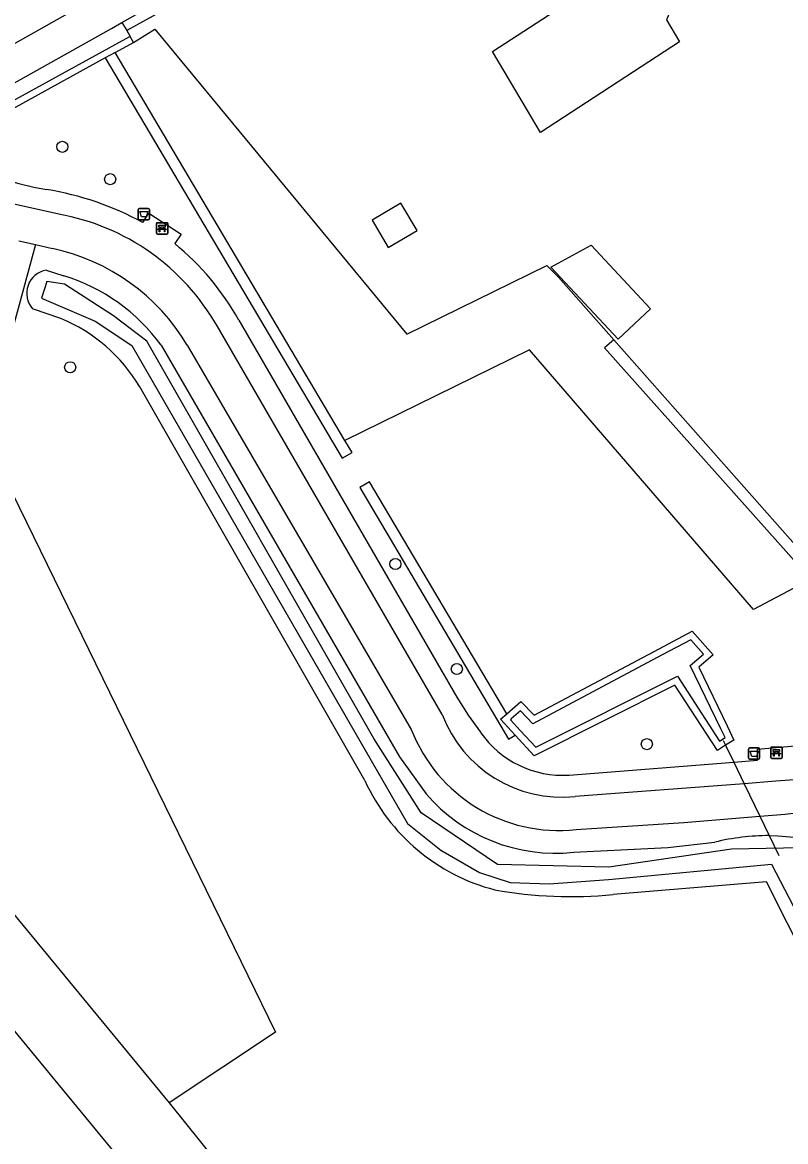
# Model space of a CAD drawing. Extents: x 157321 to 158827, y 386650 to 388532.
# Drawn here: x 157625 to 157692.3, y 387367.2 to 387465.8 of the extents above; entities that cross this region are included whole.
import ezdxf

# ---------------------------------------------------------------- set-up
doc = ezdxf.new("R2010")
doc.units = 0
for name, color, linetype in [('IMGEO_Afvalbak', 7, 'Continuous'), ('IMGEO_Bank', 7, 'Continuous'), ('IMGEO_Boom', 7, 'Continuous'), ('IMGEO_Duiker', 7, 'Continuous'), ('IMGEO_Fietspad_gesloten', 7, 'Continuous'), ('IMGEO_Groenvoorziening', 7, 'Continuous'), ('IMGEO_Haag', 7, 'Continuous'), ('IMGEO_Loofbos', 7, 'Continuous'), ('IMGEO_Pand', 7, 'Continuous'), ('IMGEO_Voetpad_halfverhard', 7, 'Continuous'), ('IMGEO_Waterloop', 7, 'Continuous')]:
    doc.layers.add(name, color=color, linetype=linetype)

msp = doc.modelspace()

# ---------------------------------------------------------------- linework, layer by layer
at = {"layer": 'IMGEO_Afvalbak'}
for p, q in [((157635.223, 387448.48), (157635.223, 387449.28)), ((157635.223, 387449.28), (157635.223, 387448.48)), ((157635.323, 387449.38), (157636.113, 387449.38)), ((157636.113, 387449.38), (157635.323, 387449.38)), ((157636.213, 387449.28), (157636.213, 387448.48)), ((157636.213, 387448.48), (157636.213, 387449.28)), ((157636.113, 387448.38), (157635.323, 387448.38)), ((157635.323, 387448.38), (157636.113, 387448.38)), ((157688.996, 387400.952), (157688.996, 387401.752)), ((157688.996, 387401.752), (157688.996, 387400.952)), ((157689.096, 387401.852), (157689.886, 387401.852)), ((157689.886, 387401.852), (157689.096, 387401.852)), ((157689.986, 387401.752), (157689.986, 387400.952)), ((157689.986, 387400.952), (157689.986, 387401.752)), ((157689.886, 387400.852), (157689.096, 387400.852)), ((157689.096, 387400.852), (157689.886, 387400.852))]:
    msp.add_line(p, q, dxfattribs=at)
for points in [[(157635.366, 387449.094), (157636.07, 387449.094), (157635.921, 387448.624), (157635.515, 387448.624), (157635.366, 387449.094)], [(157689.139, 387401.566), (157689.843, 387401.566), (157689.694, 387401.096), (157689.288, 387401.096), (157689.139, 387401.566)]]:
    msp.add_lwpolyline(points, dxfattribs=at)
for centre, start, end in [((157635.323, 387449.28), 90, 180), ((157635.323, 387449.28), 90, 180), ((157636.113, 387449.28), 0, 90), ((157636.113, 387449.28), 360, 90), ((157635.323, 387448.48), 180, 270), ((157635.323, 387448.48), 180, 270), ((157636.113, 387448.48), 270, 0), ((157636.113, 387448.48), 270, 0), ((157689.096, 387401.752), 90, 180), ((157689.096, 387401.752), 90, 180), ((157689.886, 387401.752), 0, 90), ((157689.886, 387401.752), 360, 90), ((157689.096, 387400.952), 180, 270), ((157689.096, 387400.952), 180, 270), ((157689.886, 387400.952), 270, 0), ((157689.886, 387400.952), 270, 0)]:
    msp.add_arc(centre, 0.1, start, end, dxfattribs=at)
at = {"layer": 'IMGEO_Bank'}
for p, q in [((157636.832, 387447.197), (157636.832, 387448.038)), ((157636.832, 387448.038), (157636.832, 387447.197)), ((157636.907, 387448.122), (157637.748, 387448.122)), ((157637.748, 387448.122), (157636.907, 387448.122)), ((157637.473, 387447.74), (157637.191, 387447.74)), ((157637.832, 387448.047), (157637.832, 387447.206)), ((157637.832, 387447.206), (157637.832, 387448.047)), ((157637.757, 387447.122), (157636.916, 387447.122)), ((157636.916, 387447.122), (157637.757, 387447.122)), ((157637.529, 387447.52), (157637.136, 387447.52)), ((157637.141, 387447.628), (157637.141, 387447.734)), ((157637.185, 387447.734), (157637.185, 387447.628)), ((157637.191, 387447.622), (157637.473, 387447.622)), ((157637.479, 387447.628), (157637.479, 387447.734)), ((157637.523, 387447.734), (157637.523, 387447.628)), ((157690.96, 387401.008), (157690.96, 387401.849)), ((157690.96, 387401.849), (157690.96, 387401.008)), ((157691.035, 387401.933), (157691.876, 387401.933)), ((157691.876, 387401.933), (157691.035, 387401.933)), ((157691.269, 387401.439), (157691.269, 387401.545)), ((157691.313, 387401.545), (157691.313, 387401.439)), ((157691.601, 387401.551), (157691.319, 387401.551)), ((157691.319, 387401.433), (157691.601, 387401.433)), ((157691.607, 387401.439), (157691.607, 387401.545)), ((157691.651, 387401.545), (157691.651, 387401.439)), ((157691.96, 387401.858), (157691.96, 387401.017)), ((157691.96, 387401.017), (157691.96, 387401.858)), ((157691.885, 387400.933), (157691.044, 387400.933)), ((157691.044, 387400.933), (157691.885, 387400.933)), ((157691.657, 387401.331), (157691.264, 387401.331))]:
    msp.add_line(p, q, dxfattribs=at)
for points in [[(157637.135, 387447.74), (157637.049, 387447.74), (157637.049, 387447.901), (157637.612, 387447.901), (157637.612, 387447.74), (157637.529, 387447.74)], [(157637.079, 387447.52), (157636.937, 387447.52), (157637.049, 387447.622), (157637.135, 387447.622)], [(157637.129, 387447.513), (157637.129, 387447.306), (157637.086, 387447.306), (157637.086, 387447.513)], [(157637.529, 387447.622), (157637.612, 387447.622), (157637.724, 387447.52), (157637.585, 387447.52)], [(157637.579, 387447.513), (157637.579, 387447.306), (157637.535, 387447.306), (157637.535, 387447.513)], [(157691.207, 387401.331), (157691.065, 387401.331), (157691.177, 387401.433), (157691.263, 387401.433)], [(157691.263, 387401.551), (157691.177, 387401.551), (157691.177, 387401.712), (157691.74, 387401.712), (157691.74, 387401.551), (157691.657, 387401.551)], [(157691.657, 387401.433), (157691.74, 387401.433), (157691.852, 387401.331), (157691.713, 387401.331)], [(157691.257, 387401.324), (157691.257, 387401.117), (157691.214, 387401.117), (157691.214, 387401.324)], [(157691.707, 387401.324), (157691.707, 387401.117), (157691.663, 387401.117), (157691.663, 387401.324)]]:
    msp.add_lwpolyline(points, dxfattribs=at)
for centre, radius, start, end in [((157636.91, 387448.044), 0.0779, 92.4484, 184.28452), ((157636.91, 387448.044), 0.0779, 92.4484, 184.28452), ((157637.134, 387447.733), 0.00671, 2.89567, 87.10433), ((157637.191, 387447.733), 0.00671, 92.89567, 177.10433), ((157637.473, 387447.733), 0.00671, 2.89567, 87.10433), ((157637.53, 387447.733), 0.00671, 92.89567, 177.10433), ((157637.754, 387448.044), 0.0779, 2.4484, 94.28452), ((157637.754, 387448.044), 0.0779, 2.4484, 94.28452), ((157636.91, 387447.2), 0.0779, 182.4484, 274.28452), ((157636.91, 387447.2), 0.0779, 182.4484, 274.28452), ((157637.079, 387447.513), 0.00671, 2.89567, 87.10433), ((157637.136, 387447.513), 0.00671, 92.89567, 177.10433), ((157637.134, 387447.629), 0.00671, 272.89567, 357.10433), ((157637.191, 387447.629), 0.00671, 182.89567, 267.10433), ((157637.473, 387447.629), 0.00671, 272.89567, 357.10433), ((157637.53, 387447.629), 0.00671, 182.89567, 267.10433), ((157637.528, 387447.513), 0.00671, 2.89567, 87.10433), ((157637.585, 387447.513), 0.00671, 92.89567, 177.10433), ((157637.754, 387447.2), 0.0779, 272.4484, 4.28452), ((157637.754, 387447.2), 0.0779, 272.4484, 4.28452), ((157691.038, 387401.855), 0.0779, 92.4484, 184.28452), ((157691.038, 387401.855), 0.0779, 92.4484, 184.28452), ((157691.262, 387401.544), 0.00671, 2.89567, 87.10433), ((157691.262, 387401.44), 0.00671, 272.89567, 357.10433), ((157691.319, 387401.544), 0.00671, 92.89567, 177.10433), ((157691.319, 387401.44), 0.00671, 182.89567, 267.10433), ((157691.601, 387401.544), 0.00671, 2.89567, 87.10433), ((157691.601, 387401.44), 0.00671, 272.89567, 357.10433), ((157691.658, 387401.544), 0.00671, 92.89567, 177.10433), ((157691.658, 387401.44), 0.00671, 182.89567, 267.10433), ((157691.882, 387401.855), 0.0779, 2.4484, 94.28452), ((157691.882, 387401.855), 0.0779, 2.4484, 94.28452), ((157691.038, 387401.011), 0.0779, 182.4484, 274.28452), ((157691.038, 387401.011), 0.0779, 182.4484, 274.28452), ((157691.207, 387401.324), 0.00671, 2.89567, 87.10433), ((157691.264, 387401.324), 0.00671, 92.89567, 177.10433), ((157691.656, 387401.324), 0.00671, 2.89567, 87.10433), ((157691.713, 387401.324), 0.00671, 92.89567, 177.10433), ((157691.882, 387401.011), 0.0779, 272.4484, 4.28452), ((157691.882, 387401.011), 0.0779, 272.4484, 4.28452)]:
    msp.add_arc(centre, radius, start, end, dxfattribs=at)
at = {"layer": 'IMGEO_Boom'}
for centre in [(157628.542, 387454.806), (157632.761, 387451.953), (157629.232, 387435.39), (157657.892, 387418.059), (157663.302, 387408.799), (157680.046, 387402.187)]:
    msp.add_circle(centre, 0.489, dxfattribs=at)
at = {"layer": 'IMGEO_Duiker'}
msp.add_lwpolyline([(157686.779, 387402.506), (157686.984, 387402.081), (157687.699, 387400.6), (157688.613, 387398.703), (157689.997, 387395.835), (157690.82, 387394.128), (157691.662, 387392.383)], dxfattribs=at)
at = {"layer": 'IMGEO_Fietspad_gesloten'}
for points in [[(157633.78, 387465.749), (157656.103, 387478.261), (157675.285, 387489.072)], [(157633.337, 387468.972), (157630.816, 387467.555), (157615.834, 387459.13)], [(157617.283, 387456.503), (157632.863, 387465.235), (157633.78, 387465.749)], [(157628.24, 387448.87), (157622.54, 387450.125)], [(157624.707, 387446.533), (157626.18, 387446.195)], [(157626.18, 387446.195), (157627.688, 387445.85)], [(157662.016, 387404.801), (157642.174, 387439.034)], [(157639.547, 387437.337), (157659.293, 387403.481)], [(157706.185, 387404.089), (157700.079, 387400.72), (157699.852, 387400.57), (157699.193, 387400.188), (157698.502, 387399.867), (157697.785, 387399.61), (157697.048, 387399.417), (157696.297, 387399.291), (157695.538, 387399.232), (157691.413, 387398.917), (157688.613, 387398.703), (157673.742, 387397.568)], [(157673.805, 387394.659), (157683.299, 387395.27), (157689.997, 387395.835), (157692.243, 387396.025), (157692.7, 387396.073), (157693.639, 387396.11)]]:
    msp.add_lwpolyline(points, dxfattribs=at)
for centre, radius, start, end in [((157624.665, 387429.018), 20.171, 29.77181, 79.79172), ((157623.84, 387427.972), 18.287, 30.803, 77.85154), ((157672.589, 387408.82), 11.311, 200.81319, 275.85138), ((157672.286, 387408.507), 13.931, 201.14685, 276.26142)]:
    msp.add_arc(centre, radius, start, end, dxfattribs=at)
at = {"layer": 'IMGEO_Groenvoorziening'}
for points in [[(157675.285, 387489.072), (157675.287, 387487.712), (157634.213, 387465.047)], [(157633.78, 387465.749), (157634.213, 387465.047)], [(157634.213, 387465.047), (157634.513, 387464.525)], [(157634.812, 387464.005), (157635.835, 387464.645), (157636.69, 387465.18), (157658.884, 387438.296), (157671.22, 387444.36), (157672.256, 387443.31), (157677.124, 387437.81)], [(157627.109, 387443.944), (157628.666, 387443.444)], [(157628.412, 387439.676), (157625.927, 387440.531)], [(157637.252, 387437.334), (157658.242, 387401.078), (157660.586, 387397.814)], [(157694.481, 387416.709), (157689.444, 387414.056), (157669.714, 387436.922), (157661.44, 387432.867), (157653.441, 387428.946)], [(157619.868, 387432.986), (157647.317, 387376.813), (157637.948, 387370.58)], [(157655.208, 387398.97), (157635.358, 387433.65)], [(157667.704, 387404.861), (157668.956, 387405.94), (157670.127, 387404.732), (157681.124, 387410.571), (157684.052, 387412.125), (157685.894, 387410.056), (157684.615, 387408.966), (157687.115, 387403.785), (157687.718, 387402.535), (157686.984, 387402.081), (157686.268, 387401.637), (157682.525, 387407.385), (157670.114, 387401.167), (157668.449, 387402.979)], [(157673.609, 387392.666), (157681.899, 387393.081), (157686.037, 387393.551)], [(157690.82, 387394.128), (157691.615, 387394.111), (157693.391, 387393.959), (157695.146, 387393.648), (157696.352, 387393.321), (157696.866, 387393.182), (157698.538, 387392.564), (157700.148, 387391.799), (157701.683, 387390.893), (157703.686, 387389.697), (157707.009, 387387.712)], [(157748.954, 387278.898), (157719.562, 387334.448), (157716.214, 387339.264), (157690.589, 387390.068), (157677.072, 387388.926)]]:
    msp.add_lwpolyline(points, dxfattribs=at)
for centre, radius, start, end in [((157627.476, 387441.906), 2.071, 100.19961, 221.59611), ((157623.758, 387427.459), 16.721, 36.196, 72.9309), ((157622.914, 387426.322), 14.442, 30.49227, 67.6212), ((157671.009, 387406.156), 17.359, 204.45378, 255.44813), ((157671.984, 387407.602), 15.024, 220.65448, 276.20769), ((157690.807, 387374.123), 20.005, 89.9628, 103.79454), ((157673.415, 387427.006), 38.255, 259.8117, 275.48591)]:
    msp.add_arc(centre, radius, start, end, dxfattribs=at)
at = {"layer": 'IMGEO_Haag'}
for points in [[(157634.513, 387464.525), (157633.824, 387464.147), (157617.926, 387455.422)], [(157634.812, 387464.005), (157634.513, 387464.525)], [(157633.203, 387463.122), (157634.231, 387463.686), (157634.812, 387464.005)], [(157632.327, 387462.641), (157618.233, 387454.906)], [(157633.203, 387463.122), (157632.327, 387462.641)], [(157632.327, 387462.641), (157653.211, 387427.372), (157654.077, 387427.873), (157653.441, 387428.946)], [(157653.441, 387428.946), (157633.203, 387463.122)], [(157677.124, 387437.81), (157676.322, 387437.108), (157694.481, 387416.709)], [(157695.387, 387417.176), (157677.124, 387437.81)], [(157667.704, 387404.861), (157655.611, 387425.282), (157654.745, 387424.782), (157667.862, 387402.631), (157668.449, 387402.979)], [(157668.449, 387402.979), (157667.155, 387404.388), (157667.704, 387404.861)]]:
    msp.add_lwpolyline(points, dxfattribs=at)
at = {"layer": 'IMGEO_Loofbos'}
for points in [[(157610.493, 387410.277), (157610.472, 387402.5), (157610.807, 387399.231), (157611.393, 387396.548), (157612.231, 387393.614), (157613.487, 387390.764), (157614.725, 387388.526), (157632.92, 387366.46), (157641.227, 387356.145), (157657.855, 387336.498), (157675.466, 387313.683), (157731.677, 387246.148)], [(157613.78, 387399.889), (157637.948, 387370.58)], [(157637.948, 387370.58), (157646.24, 387360.284), (157662.911, 387340.585), (157680.538, 387317.749), (157736.739, 387250.227)]]:
    msp.add_lwpolyline(points, dxfattribs=at)
at = {"layer": 'IMGEO_Pand'}
for points in [[(157670.681, 387456.055), (157669.525, 387458.001), (157666.439, 387463.196), (157681.745, 387473.168), (157684.318, 387469.436), (157681.567, 387467.595), (157682.109, 387466.767), (157681.772, 387465.993), (157682.928, 387464.047), (157670.681, 387456.055)], [(157655.84, 387448.346), (157657.264, 387445.941), (157659.797, 387447.441), (157658.373, 387449.846), (157655.84, 387448.346)], [(157680.373, 387440.543), (157677.513, 387437.869), (157671.577, 387444.218), (157675.138, 387446.141), (157680.373, 387440.543)]]:
    msp.add_lwpolyline(points, dxfattribs=at)
at = {"layer": 'IMGEO_Voetpad_halfverhard'}
for points in [[(157620.354, 387452.803), (157623.642, 387451.854), (157624.715, 387451.578), (157626.024, 387451.256), (157627.148, 387451.046)], [(157635.644, 387448.127), (157636.158, 387448.973), (157639.018, 387447.121), (157638.446, 387446.277)], [(157626.18, 387446.195), (157624.73, 387440.879), (157623.079, 387434.829)], [(157644.094, 387439.526), (157663.307, 387406.31), (157664.309, 387404.747), (157665.386, 387403.226)], [(157673.186, 387399.455), (157687.699, 387400.6), (157689.782, 387400.764), (157689.799, 387401.757), (157693.089, 387402.039), (157693.182, 387401.042), (157694.713, 387401.171), (157695.426, 387401.196), (157696.134, 387401.285), (157696.831, 387401.437), (157697.512, 387401.651), (157698.171, 387401.924), (157698.433, 387402.053), (157705.279, 387406)]]:
    msp.add_lwpolyline(points, dxfattribs=at)
for centre, radius, start, end in [((157622.881, 387424.804), 26.587, 61.31213, 80.76515), ((157623.741, 387428.237), 23.274, 29.01632, 50.81652), ((157672.656, 387408.312), 8.873, 214.97474, 273.4213)]:
    msp.add_arc(centre, radius, start, end, dxfattribs=at)
at = {"layer": 'IMGEO_Waterloop'}
for points in [[(157693.609, 387393.039), (157687.507, 387392.924), (157676.694, 387391.34), (157666.884, 387391.572), (157660.164, 387396.129), (157655.993, 387402.694), (157635.988, 387437.684), (157633.053, 387439.924), (157628.728, 387442.705), (157627.183, 387442.936), (157626.719, 387441.469), (157631.431, 387439.461), (157634.675, 387437.298), (157636.992, 387433.281), (157658.967, 387395.202), (157661.902, 387392.846), (157665.301, 387390.877), (157668.004, 387389.988), (157671.441, 387389.873), (157676.655, 387390.259), (157691.041, 387391.611), (157716.743, 387342.119)], [(157682.736, 387408.163), (157686.451, 387402.458), (157686.941, 387402.761), (157686.574, 387403.524), (157683.872, 387409.123), (157685.037, 387410.115), (157683.917, 387411.373), (157681.406, 387410.04), (157670.01, 387403.989), (157668.919, 387405.115), (157668.096, 387404.406), (157668.017, 387404.338), (157668.892, 387403.386), (157670.25, 387401.907), (157682.736, 387408.163)]]:
    msp.add_lwpolyline(points, dxfattribs=at)

doc.saveas('drawing.dxf')
